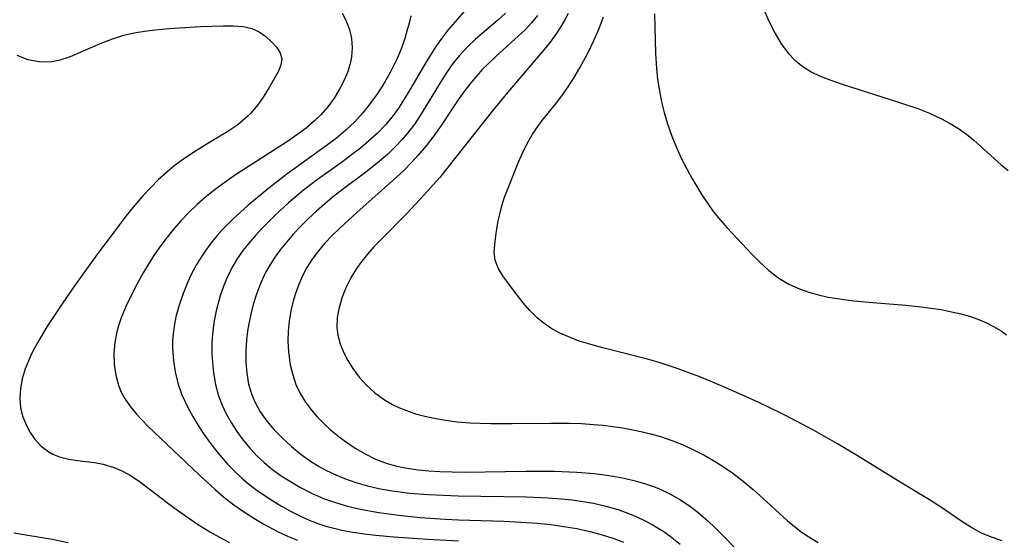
# Model space of a CAD drawing. Header units: metres. Extents: x 1073367 to 1082519, y 1569854 to 1574957.
# Tile 602 of 656: x 1078594 to 1078739, y 1573693 to 1573769. Entities that reach past the tile are written whole.
import ezdxf

# ---------------------------------------------------------------- set-up
doc = ezdxf.new("R2010")
doc.units = ezdxf.units.M
doc.layers.add('CGG_CurvaNivelLidar_v1', color=253, linetype='Continuous', lineweight=30)

msp = doc.modelspace()

# ---------------------------------------------------------------- linework, layer by layer
at = {"layer": 'CGG_CurvaNivelLidar_v1'}
for p, q in [((1078641.282, 1573770.4017, 73), (1078641.8272, 1573769.3604, 73)), ((1078651.4258, 1573770.012, 73.5), (1078651.1715, 1573768.9192, 73.5)), ((1078659.3197, 1573770.6626, 74), (1078656.9257, 1573767.8625, 74)), ((1078665.4302, 1573770.4096, 74.5), (1078664.2842, 1573769.383, 74.5)), ((1078670.1706, 1573770.072, 75), (1078669.2903, 1573768.9901, 75)), ((1078674.7023, 1573770.3501, 75.5), (1078674.2171, 1573769.4022, 75.5)), ((1078679.2929, 1573768.1339, 76), (1078679.9505, 1573769.8338, 76)), ((1078687.4946, 1573770.276, 76.5), (1078687.5054, 1573768.3351, 76.5)), ((1078703.8051, 1573770.5878, 77), (1078704.3958, 1573769.2029, 77)), ((1078613.5918, 1573767.9233, 72.5), (1078615.6977, 1573768.1105, 72.5)), ((1078615.6977, 1573768.1105, 72.5), (1078620.3373, 1573768.4005, 72.5)), ((1078620.3373, 1573768.4005, 72.5), (1078623.6879, 1573768.5329, 72.5)), ((1078623.6879, 1573768.5329, 72.5), (1078625.1963, 1573768.5248, 72.5)), ((1078625.1963, 1573768.5248, 72.5), (1078626.608, 1573768.4103, 72.5)), ((1078626.608, 1573768.4103, 72.5), (1078627.896, 1573768.118, 72.5)), ((1078627.896, 1573768.118, 72.5), (1078629.0087, 1573767.6116, 72.5)), ((1078641.8272, 1573769.3604, 73), (1078642.3396, 1573767.9987, 73)), ((1078642.3396, 1573767.9987, 73), (1078642.6371, 1573766.6555, 73)), ((1078651.1715, 1573768.9192, 73.5), (1078650.8581, 1573767.7383, 73.5)), ((1078664.2842, 1573769.383, 74.5), (1078661.0031, 1573766.561, 74.5)), ((1078669.2903, 1573768.9901, 75), (1078668.3267, 1573767.9546, 75)), ((1078673.6842, 1573768.476, 75.5), (1078672.8195, 1573767.1718, 75.5)), ((1078674.2171, 1573769.4022, 75.5), (1078673.6842, 1573768.476, 75.5)), ((1078678.569, 1573766.4601, 76), (1078679.2929, 1573768.1339, 76)), ((1078687.5054, 1573768.3351, 76.5), (1078687.6118, 1573764.4656, 76.5)), ((1078704.3958, 1573769.2029, 77), (1078705.3045, 1573767.3745, 77)), ((1078605.6271, 1573765.9488, 72.5), (1078607.2838, 1573766.5856, 72.5)), ((1078607.2838, 1573766.5856, 72.5), (1078608.9915, 1573767.1176, 72.5)), ((1078608.9915, 1573767.1176, 72.5), (1078610.4999, 1573767.4669, 72.5)), ((1078610.4999, 1573767.4669, 72.5), (1078612.0364, 1573767.729, 72.5)), ((1078612.0364, 1573767.729, 72.5), (1078613.5918, 1573767.9233, 72.5)), ((1078629.0087, 1573767.6116, 72.5), (1078629.988, 1573766.9393, 72.5)), ((1078629.988, 1573766.9393, 72.5), (1078630.8426, 1573766.1726, 72.5)), ((1078642.6371, 1573766.6555, 73), (1078642.7465, 1573765.2797, 73)), ((1078650.8581, 1573767.7383, 73.5), (1078650.4821, 1573766.4959, 73.5)), ((1078656.0066, 1573766.6887, 74), (1078655.2455, 1573765.6168, 74)), ((1078656.9257, 1573767.8625, 74), (1078656.0066, 1573766.6887, 74)), ((1078661.0031, 1573766.561, 74.5), (1078659.7135, 1573765.3346, 74.5)), ((1078667.3715, 1573767.0279, 75), (1078663.9801, 1573763.9821, 75)), ((1078668.3267, 1573767.9546, 75), (1078667.3715, 1573767.0279, 75)), ((1078672.8195, 1573767.1718, 75.5), (1078671.8729, 1573765.9084, 75.5)), ((1078705.3045, 1573767.3745, 77), (1078706.2281, 1573765.84, 77)), ((1078601.1028, 1573763.9851, 72.5), (1078605.6271, 1573765.9488, 72.5)), ((1078630.8426, 1573766.1726, 72.5), (1078631.5695, 1573765.3567, 72.5)), ((1078631.5695, 1573765.3567, 72.5), (1078632.0938, 1573764.5123, 72.5)), ((1078642.7465, 1573765.2797, 73), (1078642.657, 1573763.8945, 73)), ((1078650.0356, 1573765.215, 73.5), (1078649.414, 1573763.6957, 73.5)), ((1078650.4821, 1573766.4959, 73.5), (1078650.0356, 1573765.215, 73.5)), ((1078655.2455, 1573765.6168, 74), (1078653.7984, 1573763.3404, 74)), ((1078659.7135, 1573765.3346, 74.5), (1078658.5586, 1573764.0777, 74.5)), ((1078671.8729, 1573765.9084, 75.5), (1078670.8716, 1573764.6706, 75.5)), ((1078677.6053, 1573764.4644, 76), (1078678.569, 1573766.4601, 76)), ((1078706.2281, 1573765.84, 77), (1078707.2852, 1573764.435, 77)), ((1078593.1543, 1573764.1576, 72.5), (1078594.7915, 1573763.5626, 72.5)), ((1078599.5851, 1573763.4728, 72.5), (1078601.1028, 1573763.9851, 72.5)), ((1078632.0938, 1573764.5123, 72.5), (1078632.3276, 1573763.6373, 72.5)), ((1078632.3276, 1573763.6373, 72.5), (1078632.1998, 1573762.7015, 72.5)), ((1078642.657, 1573763.8945, 73), (1078642.4224, 1573762.7486, 73)), ((1078649.414, 1573763.6957, 73.5), (1078648.3922, 1573761.6002, 73.5)), ((1078658.5586, 1573764.0777, 74.5), (1078657.6459, 1573762.9255, 74.5)), ((1078663.9801, 1573763.9821, 75), (1078662.8103, 1573762.8714, 75)), ((1078670.8716, 1573764.6706, 75.5), (1078665.7949, 1573758.701, 75.5)), ((1078676.4033, 1573762.2859, 76), (1078677.6053, 1573764.4644, 76)), ((1078687.6118, 1573764.4656, 76.5), (1078687.7535, 1573762.2262, 76.5)), ((1078707.2852, 1573764.435, 77), (1078708.2463, 1573763.4344, 77)), ((1078594.7915, 1573763.5626, 72.5), (1078596.4565, 1573763.2274, 72.5)), ((1078596.4565, 1573763.2274, 72.5), (1078598.0932, 1573763.2045, 72.5)), ((1078598.0932, 1573763.2045, 72.5), (1078599.5851, 1573763.4728, 72.5)), ((1078632.1998, 1573762.7015, 72.5), (1078631.7875, 1573761.7091, 72.5)), ((1078642.4224, 1573762.7486, 73), (1078642.061, 1573761.6148, 73)), ((1078653.7984, 1573763.3404, 74), (1078651.2889, 1573759.0316, 74)), ((1078657.6459, 1573762.9255, 74.5), (1078656.6683, 1573761.5262, 74.5)), ((1078662.8103, 1573762.8714, 75), (1078662.0005, 1573762.0401, 75)), ((1078675.5709, 1573760.8974, 76), (1078676.4033, 1573762.2859, 76)), ((1078687.7535, 1573762.2262, 76.5), (1078687.9366, 1573760.5709, 76.5)), ((1078708.2463, 1573763.4344, 77), (1078709.4219, 1573762.4845, 77)), ((1078709.4219, 1573762.4845, 77), (1078710.6499, 1573761.7283, 77)), ((1078631.7875, 1573761.7091, 72.5), (1078630.4961, 1573759.4106, 72.5)), ((1078642.061, 1573761.6148, 73), (1078641.5937, 1573760.4966, 73)), ((1078648.3922, 1573761.6002, 73.5), (1078647.493, 1573760.0332, 73.5)), ((1078656.6683, 1573761.5262, 74.5), (1078655.748, 1573760.0782, 74.5)), ((1078661.2198, 1573761.1807, 75), (1078660.2888, 1573760.0736, 75)), ((1078662.0005, 1573762.0401, 75), (1078661.2198, 1573761.1807, 75)), ((1078674.6893, 1573759.5176, 76), (1078675.5709, 1573760.8974, 76)), ((1078710.6499, 1573761.7283, 77), (1078711.9662, 1573761.0903, 77)), ((1078711.9662, 1573761.0903, 77), (1078713.5612, 1573760.4646, 77)), ((1078630.4961, 1573759.4106, 72.5), (1078629.7021, 1573758.1256, 72.5)), ((1078641.5937, 1573760.4966, 73), (1078640.8909, 1573759.1375, 73)), ((1078647.493, 1573760.0332, 73.5), (1078646.5016, 1573758.5005, 73.5)), ((1078655.748, 1573760.0782, 74.5), (1078653.6196, 1573756.5358, 74.5)), ((1078660.2888, 1573760.0736, 75), (1078659.4048, 1573758.929, 75)), ((1078673.7598, 1573758.1833, 76), (1078674.6893, 1573759.5176, 76)), ((1078687.9366, 1573760.5709, 76.5), (1078688.1888, 1573758.9267, 76.5)), ((1078713.5612, 1573760.4646, 77), (1078715.2144, 1573759.899, 77)), ((1078715.2144, 1573759.899, 77), (1078723.5615, 1573757.2332, 77)), ((1078629.7021, 1573758.1256, 72.5), (1078628.8048, 1573756.8388, 72.5)), ((1078640.069, 1573757.8195, 73), (1078639.1379, 1573756.5557, 73)), ((1078640.8909, 1573759.1375, 73), (1078640.069, 1573757.8195, 73)), ((1078646.5016, 1573758.5005, 73.5), (1078645.4279, 1573757.0118, 73.5)), ((1078651.2889, 1573759.0316, 74), (1078650.4575, 1573757.6615, 74)), ((1078659.4048, 1573758.929, 75), (1078658.5348, 1573757.7056, 75)), ((1078665.7949, 1573758.701, 75.5), (1078663.661, 1573756.1205, 75.5)), ((1078672.8063, 1573756.9424, 76), (1078673.7598, 1573758.1833, 76)), ((1078688.1888, 1573758.9267, 76.5), (1078688.5088, 1573757.2961, 76.5)), ((1078628.8048, 1573756.8388, 72.5), (1078627.776, 1573755.6058, 72.5)), ((1078639.1379, 1573756.5557, 73), (1078638.0994, 1573755.3621, 73)), ((1078645.4279, 1573757.0118, 73.5), (1078644.3198, 1573755.6352, 73.5)), ((1078649.5857, 1573756.3235, 74), (1078648.6542, 1573755.0351, 74)), ((1078650.4575, 1573757.6615, 74), (1078649.5857, 1573756.3235, 74)), ((1078653.6196, 1573756.5358, 74.5), (1078652.8286, 1573755.2741, 74.5)), ((1078658.5348, 1573757.7056, 75), (1078655.9077, 1573753.7651, 75)), ((1078670.8657, 1573754.5195, 76), (1078672.8063, 1573756.9424, 76)), ((1078688.5088, 1573757.2961, 76.5), (1078688.8992, 1573755.6829, 76.5)), ((1078723.5615, 1573757.2332, 77), (1078726.4053, 1573756.2666, 77)), ((1078627.377, 1573755.1964, 72.5), (1078625.8332, 1573753.8966, 72.5)), ((1078627.776, 1573755.6058, 72.5), (1078627.377, 1573755.1964, 72.5)), ((1078637.6478, 1573754.9029, 73), (1078637.1996, 1573754.4764, 73)), ((1078638.0994, 1573755.3621, 73), (1078637.6478, 1573754.9029, 73)), ((1078644.3198, 1573755.6352, 73.5), (1078643.1275, 1573754.3281, 73.5)), ((1078648.6542, 1573755.0351, 74), (1078648.1509, 1573754.4057, 74)), ((1078652.8286, 1573755.2741, 74.5), (1078651.9984, 1573754.0411, 74.5)), ((1078663.661, 1573756.1205, 75.5), (1078657.7008, 1573748.5713, 75.5)), ((1078688.8992, 1573755.6829, 76.5), (1078689.3839, 1573754.0359, 76.5)), ((1078726.4053, 1573756.2666, 77), (1078728.1333, 1573755.5843, 77)), ((1078728.1333, 1573755.5843, 77), (1078729.9206, 1573754.7589, 77)), ((1078625.8332, 1573753.8966, 72.5), (1078624.3509, 1573752.8867, 72.5)), ((1078635.9293, 1573753.3987, 73), (1078634.5777, 1573752.3907, 73)), ((1078637.1996, 1573754.4764, 73), (1078635.9293, 1573753.3987, 73)), ((1078643.1275, 1573754.3281, 73.5), (1078641.8094, 1573753.0747, 73.5)), ((1078647.7056, 1573753.8883, 74), (1078646.4454, 1573752.5841, 74)), ((1078648.1509, 1573754.4057, 74), (1078647.7056, 1573753.8883, 74)), ((1078651.9984, 1573754.0411, 74.5), (1078651.1325, 1573752.8748, 74.5)), ((1078655.9077, 1573753.7651, 75), (1078654.8406, 1573752.2572, 75)), ((1078669.9546, 1573753.2819, 76), (1078670.8657, 1573754.5195, 76)), ((1078689.3839, 1573754.0359, 76.5), (1078690.0404, 1573752.1866, 76.5)), ((1078729.9206, 1573754.7589, 77), (1078731.2001, 1573754.0766, 77)), ((1078731.2001, 1573754.0766, 77), (1078732.4288, 1573753.3307, 77)), ((1078624.3509, 1573752.8867, 72.5), (1078621.1789, 1573750.9604, 72.5)), ((1078634.5777, 1573752.3907, 73), (1078633.1729, 1573751.4262, 73)), ((1078641.8094, 1573753.0747, 73.5), (1078640.4121, 1573751.896, 73.5)), ((1078646.4454, 1573752.5841, 74), (1078645.2397, 1573751.4853, 74)), ((1078651.1325, 1573752.8748, 74.5), (1078650.2063, 1573751.7567, 74.5)), ((1078654.8406, 1573752.2572, 75), (1078653.7191, 1573750.7888, 75)), ((1078668.6473, 1573751.1074, 76), (1078669.4214, 1573752.4696, 76)), ((1078669.4214, 1573752.4696, 76), (1078669.9546, 1573753.2819, 76)), ((1078690.0404, 1573752.1866, 76.5), (1078690.7275, 1573750.5117, 76.5)), ((1078732.4288, 1573753.3307, 77), (1078733.5963, 1573752.5134, 77)), ((1078733.5963, 1573752.5134, 77), (1078734.7025, 1573751.6182, 77)), ((1078621.1789, 1573750.9604, 72.5), (1078618.9154, 1573749.527, 72.5)), ((1078633.1729, 1573751.4262, 73), (1078625.5103, 1573746.4641, 73)), ((1078639.459, 1573751.1522, 73.5), (1078633.0899, 1573746.5497, 73.5)), ((1078640.4121, 1573751.896, 73.5), (1078639.459, 1573751.1522, 73.5)), ((1078645.2397, 1573751.4853, 74), (1078643.978, 1573750.4357, 74)), ((1078649.1201, 1573750.5958, 74.5), (1078647.9667, 1573749.4943, 74.5)), ((1078650.2063, 1573751.7567, 74.5), (1078649.1201, 1573750.5958, 74.5)), ((1078653.7191, 1573750.7888, 75), (1078652.5315, 1573749.3728, 75)), ((1078667.9588, 1573749.6998, 76), (1078668.6473, 1573751.1074, 76)), ((1078690.7275, 1573750.5117, 76.5), (1078691.4804, 1573748.8648, 76.5)), ((1078734.7025, 1573751.6182, 77), (1078738.7421, 1573747.9699, 77)), ((1078618.9154, 1573749.527, 72.5), (1078617.6656, 1573748.677, 72.5)), ((1078642.6743, 1573749.4239, 74), (1078641.3133, 1573748.4193, 74)), ((1078643.978, 1573750.4357, 74), (1078642.6743, 1573749.4239, 74)), ((1078647.9667, 1573749.4943, 74.5), (1078646.4992, 1573748.2305, 74.5)), ((1078652.5315, 1573749.3728, 75), (1078651.5007, 1573748.2579, 75)), ((1078667.3295, 1573748.2661, 76), (1078667.9588, 1573749.6998, 76)), ((1078616.4459, 1573747.7843, 72.5), (1078615.2702, 1573746.8356, 72.5)), ((1078617.6656, 1573748.677, 72.5), (1078616.4459, 1573747.7843, 72.5)), ((1078641.3133, 1573748.4193, 74), (1078637.6452, 1573745.7806, 74)), ((1078646.4992, 1573748.2305, 74.5), (1078644.9739, 1573747.0212, 74.5)), ((1078651.5007, 1573748.2579, 75), (1078650.4264, 1573747.1798, 75)), ((1078657.7008, 1573748.5713, 75.5), (1078655.7002, 1573746.1007, 75.5)), ((1078665.7163, 1573744.2746, 76), (1078667.3295, 1573748.2661, 76)), ((1078691.4804, 1573748.8648, 76.5), (1078692.2933, 1573747.2482, 76.5)), ((1078738.7421, 1573747.9699, 77), (1078739.7616, 1573747.0945, 77)), ((1078615.2702, 1573746.8356, 72.5), (1078614.0591, 1573745.7342, 72.5)), ((1078625.5103, 1573746.4641, 73), (1078623.9811, 1573745.4091, 73)), ((1078633.0899, 1573746.5497, 73.5), (1078630.4352, 1573744.4988, 73.5)), ((1078644.9739, 1573747.0212, 74.5), (1078641.085, 1573744.1024, 74.5)), ((1078649.3181, 1573746.1307, 75), (1078643.4516, 1573740.9217, 75)), ((1078650.4264, 1573747.1798, 75), (1078649.3181, 1573746.1307, 75)), ((1078692.2933, 1573747.2482, 76.5), (1078692.9849, 1573745.9803, 76.5)), ((1078614.0591, 1573745.7342, 72.5), (1078612.9033, 1573744.5676, 72.5)), ((1078623.9811, 1573745.4091, 73), (1078622.491, 1573744.3047, 73)), ((1078637.6452, 1573745.7806, 74), (1078635.5542, 1573744.1816, 74)), ((1078655.7002, 1573746.1007, 75.5), (1078653.2921, 1573743.3963, 75.5)), ((1078692.9849, 1573745.9803, 76.5), (1078694.4655, 1573743.5148, 76.5)), ((1078611.7908, 1573743.3511, 72.5), (1078610.3845, 1573741.6985, 72.5)), ((1078612.9033, 1573744.5676, 72.5), (1078611.7908, 1573743.3511, 72.5)), ((1078622.491, 1573744.3047, 73), (1078621.0483, 1573743.1457, 73)), ((1078630.4352, 1573744.4988, 73.5), (1078627.3209, 1573741.9132, 73.5)), ((1078635.5542, 1573744.1816, 74), (1078633.3558, 1573742.3301, 74)), ((1078641.085, 1573744.1024, 74.5), (1078639.8061, 1573743.1028, 74.5)), ((1078653.2921, 1573743.3963, 75.5), (1078650.8727, 1573740.7839, 75.5)), ((1078665.3007, 1573743.1619, 76), (1078665.7163, 1573744.2746, 76)), ((1078694.4655, 1573743.5148, 76.5), (1078695.2929, 1573742.2654, 76.5)), ((1078619.8233, 1573742.0702, 73), (1078618.6391, 1573740.9288, 73)), ((1078621.0483, 1573743.1457, 73), (1078619.8233, 1573742.0702, 73)), ((1078627.3209, 1573741.9132, 73.5), (1078625.2116, 1573740.0092, 73.5)), ((1078633.3558, 1573742.3301, 74), (1078631.3544, 1573740.4834, 74)), ((1078638.6566, 1573742.1502, 74.5), (1078637.4609, 1573741.094, 74.5)), ((1078639.8061, 1573743.1028, 74.5), (1078638.6566, 1573742.1502, 74.5)), ((1078664.5714, 1573740.6447, 76), (1078664.8988, 1573741.9, 76)), ((1078664.8988, 1573741.9, 76), (1078665.3007, 1573743.1619, 76)), ((1078695.2929, 1573742.2654, 76.5), (1078696.1706, 1573741.0597, 76.5)), ((1078609.3004, 1573740.3404, 72.5), (1078607.0837, 1573737.4637, 72.5)), ((1078610.3845, 1573741.6985, 72.5), (1078609.3004, 1573740.3404, 72.5)), ((1078618.6391, 1573740.9288, 73), (1078617.3814, 1573739.6079, 73)), ((1078631.3544, 1573740.4834, 74), (1078629.3923, 1573738.5216, 74)), ((1078637.4609, 1573741.094, 74.5), (1078636.2998, 1573740.0021, 74.5)), ((1078643.4516, 1573740.9217, 75), (1078640.942, 1573738.6024, 75)), ((1078650.8727, 1573740.7839, 75.5), (1078647.068, 1573736.95, 75.5)), ((1078664.3165, 1573739.4117, 76), (1078664.5714, 1573740.6447, 76)), ((1078696.1706, 1573741.0597, 76.5), (1078697.1819, 1573739.8225, 76.5)), ((1078617.3814, 1573739.6079, 73), (1078616.1807, 1573738.2348, 73)), ((1078624.356, 1573739.1748, 73.5), (1078623.5306, 1573738.3163, 73.5)), ((1078625.2116, 1573740.0092, 73.5), (1078624.356, 1573739.1748, 73.5)), ((1078635.174, 1573738.8782, 74.5), (1078634.0862, 1573737.724, 74.5)), ((1078636.2998, 1573740.0021, 74.5), (1078635.174, 1573738.8782, 74.5)), ((1078664.0163, 1573737.4265, 76), (1078664.3165, 1573739.4117, 76)), ((1078697.1819, 1573739.8225, 76.5), (1078698.2415, 1573738.6232, 76.5)), ((1078607.0837, 1573737.4637, 72.5), (1078605.0728, 1573734.7698, 72.5)), ((1078616.1807, 1573738.2348, 73), (1078615.0417, 1573736.8107, 73)), ((1078622.782, 1573737.4764, 73.5), (1078622.0667, 1573736.6117, 73.5)), ((1078623.5306, 1573738.3163, 73.5), (1078622.782, 1573737.4764, 73.5)), ((1078628.4531, 1573737.5123, 74), (1078627.5094, 1573736.4302, 74)), ((1078629.3923, 1573738.5216, 74), (1078628.4531, 1573737.5123, 74)), ((1078634.0862, 1573737.724, 74.5), (1078633.0699, 1573736.5707, 74.5)), ((1078639.8103, 1573737.4956, 75), (1078638.7287, 1573736.3552, 75)), ((1078640.942, 1573738.6024, 75), (1078639.8103, 1573737.4956, 75)), ((1078663.848, 1573736.1639, 76), (1078664.0163, 1573737.4265, 76)), ((1078698.2415, 1573738.6232, 76.5), (1078701.8941, 1573734.7051, 76.5)), ((1078615.0417, 1573736.8107, 73), (1078614.2124, 1573735.6806, 73)), ((1078622.0667, 1573736.6117, 73.5), (1078621.2032, 1573735.475, 73.5)), ((1078627.5094, 1573736.4302, 74), (1078626.6217, 1573735.3128, 74)), ((1078633.0699, 1573736.5707, 74.5), (1078632.1067, 1573735.3836, 74.5)), ((1078638.7287, 1573736.3552, 75), (1078637.9812, 1573735.4912, 75)), ((1078647.068, 1573736.95, 75.5), (1078645.933, 1573735.751, 75.5)), ((1078663.7734, 1573734.9677, 76), (1078663.848, 1573736.1639, 76)), ((1078605.0728, 1573734.7698, 72.5), (1078601.6645, 1573730.0263, 72.5)), ((1078613.4221, 1573734.5235, 73), (1078612.6698, 1573733.3429, 73)), ((1078614.2124, 1573735.6806, 73), (1078613.4221, 1573734.5235, 73)), ((1078621.2032, 1573735.475, 73.5), (1078620.3998, 1573734.301, 73.5)), ((1078626.6217, 1573735.3128, 74), (1078625.8106, 1573734.1558, 74)), ((1078632.1067, 1573735.3836, 74.5), (1078631.2118, 1573734.1556, 74.5)), ((1078637.2775, 1573734.5995, 75), (1078636.6408, 1573733.7036, 75)), ((1078637.9812, 1573735.4912, 75), (1078637.2775, 1573734.5995, 75)), ((1078645.0215, 1573734.736, 75.5), (1078644.1628, 1573733.6973, 75.5)), ((1078645.933, 1573735.751, 75.5), (1078645.0215, 1573734.736, 75.5)), ((1078663.8969, 1573733.8308, 76), (1078663.7734, 1573734.9677, 76)), ((1078701.8941, 1573734.7051, 76.5), (1078702.996, 1573733.6029, 76.5)), ((1078612.6698, 1573733.3429, 73), (1078611.8509, 1573731.962, 73)), ((1078619.665, 1573733.0884, 73.5), (1078618.8944, 1573731.6072, 73.5)), ((1078620.3998, 1573734.301, 73.5), (1078619.665, 1573733.0884, 73.5)), ((1078625.8106, 1573734.1558, 74), (1078625.0825, 1573732.9504, 74)), ((1078631.2118, 1573734.1556, 74.5), (1078630.4043, 1573732.8775, 74.5)), ((1078636.6408, 1573733.7036, 75), (1078636.0599, 1573732.7764, 75)), ((1078644.1628, 1573733.6973, 75.5), (1078643.3799, 1573732.621, 75.5)), ((1078664.3368, 1573732.6651, 76), (1078663.8969, 1573733.8308, 76)), ((1078702.996, 1573733.6029, 76.5), (1078704.3954, 1573732.3369, 76.5)), ((1078611.8509, 1573731.962, 73), (1078611.0739, 1573730.5629, 73)), ((1078618.8944, 1573731.6072, 73.5), (1078618.4419, 1573730.6191, 73.5)), ((1078625.0825, 1573732.9504, 74), (1078624.3748, 1573731.5437, 74)), ((1078629.9401, 1573732.0252, 74.5), (1078629.1824, 1573730.3843, 74.5)), ((1078630.4043, 1573732.8775, 74.5), (1078629.9401, 1573732.0252, 74.5)), ((1078636.0599, 1573732.7764, 75), (1078635.404, 1573731.5336, 75)), ((1078643.3799, 1573732.621, 75.5), (1078642.5588, 1573731.2548, 75.5)), ((1078665.0248, 1573731.5201, 76), (1078664.3368, 1573732.6651, 76)), ((1078704.3954, 1573732.3369, 76.5), (1078705.8804, 1573731.2031, 76.5)), ((1078611.0739, 1573730.5629, 73), (1078610.1678, 1573728.8212, 73)), ((1078618.4419, 1573730.6191, 73.5), (1078617.7541, 1573728.9186, 73.5)), ((1078624.3748, 1573731.5437, 74), (1078623.7686, 1573730.0867, 74)), ((1078629.1824, 1573730.3843, 74.5), (1078628.5449, 1573728.6864, 74.5)), ((1078634.843, 1573730.2439, 75), (1078634.3672, 1573728.9173, 75)), ((1078635.404, 1573731.5336, 75), (1078634.843, 1573730.2439, 75)), ((1078642.5588, 1573731.2548, 75.5), (1078641.8653, 1573729.8364, 75.5)), ((1078666.554, 1573729.4356, 76), (1078665.0248, 1573731.5201, 76)), ((1078705.8804, 1573731.2031, 76.5), (1078707.3505, 1573730.3127, 76.5)), ((1078707.3505, 1573730.3127, 76.5), (1078708.9103, 1573729.5837, 76.5)), ((1078601.6645, 1573730.0263, 72.5), (1078599.8371, 1573727.3768, 72.5)), ((1078610.1678, 1573728.8212, 73), (1078609.3352, 1573727.068, 73)), ((1078617.7541, 1573728.9186, 73.5), (1078617.1651, 1573727.1893, 73.5)), ((1078623.7686, 1573730.0867, 74), (1078623.2517, 1573728.5907, 74)), ((1078628.5449, 1573728.6864, 74.5), (1078628.1113, 1573727.2889, 74.5)), ((1078634.3672, 1573728.9173, 75), (1078634.0312, 1573727.7875, 75)), ((1078641.8653, 1573729.8364, 75.5), (1078641.277, 1573728.3506, 75.5)), ((1078668.0311, 1573727.5537, 76), (1078666.554, 1573729.4356, 76)), ((1078708.9103, 1573729.5837, 76.5), (1078710.2878, 1573729.0964, 76.5)), ((1078710.2878, 1573729.0964, 76.5), (1078711.7108, 1573728.7063, 76.5)), ((1078711.7108, 1573728.7063, 76.5), (1078713.169, 1573728.3924, 76.5)), ((1078599.8371, 1573727.3768, 72.5), (1078597.5982, 1573723.9779, 72.5)), ((1078617.1651, 1573727.1893, 73.5), (1078616.6875, 1573725.4396, 73.5)), ((1078623.0269, 1573727.8393, 74), (1078622.6494, 1573726.3677, 74)), ((1078623.2517, 1573728.5907, 74), (1078623.0269, 1573727.8393, 74)), ((1078628.1113, 1573727.2889, 74.5), (1078627.7459, 1573725.8708, 74.5)), ((1078634.0312, 1573727.7875, 75), (1078633.6818, 1573726.3227, 75)), ((1078641.277, 1573728.3506, 75.5), (1078640.8297, 1573726.8475, 75.5)), ((1078669.0296, 1573726.3883, 76), (1078668.0311, 1573727.5537, 76)), ((1078713.169, 1573728.3924, 76.5), (1078715.4757, 1573728.0196, 76.5)), ((1078715.4757, 1573728.0196, 76.5), (1078716.9577, 1573727.8371, 76.5)), ((1078716.9577, 1573727.8371, 76.5), (1078719.7857, 1573727.5701, 76.5)), ((1078719.7857, 1573727.5701, 76.5), (1078724.6313, 1573727.1784, 76.5)), ((1078609.3352, 1573727.068, 73), (1078608.6042, 1573725.3056, 73)), ((1078622.6494, 1573726.3677, 74), (1078622.3506, 1573724.8778, 74)), ((1078627.7459, 1573725.8708, 74.5), (1078627.4505, 1573724.4379, 74.5)), ((1078633.6818, 1573726.3227, 75), (1078633.4266, 1573724.841, 75)), ((1078640.8297, 1573726.8475, 75.5), (1078640.5558, 1573725.34, 75.5)), ((1078670.121, 1573725.2922, 76), (1078669.0296, 1573726.3883, 76)), ((1078724.6313, 1573727.1784, 76.5), (1078726.5053, 1573726.9946, 76.5)), ((1078726.5053, 1573726.9946, 76.5), (1078728.3623, 1573726.7642, 76.5)), ((1078728.3623, 1573726.7642, 76.5), (1078729.8877, 1573726.5195, 76.5)), ((1078729.8877, 1573726.5195, 76.5), (1078731.3914, 1573726.2228, 76.5)), ((1078731.3914, 1573726.2228, 76.5), (1078732.8041, 1573725.8869, 76.5)), ((1078732.8041, 1573725.8869, 76.5), (1078734.1857, 1573725.4907, 76.5)), ((1078608.6042, 1573725.3056, 73), (1078608.1908, 1573724.1161, 73)), ((1078616.4659, 1573724.3889, 73.5), (1078616.3037, 1573723.3326, 73.5)), ((1078616.6875, 1573725.4396, 73.5), (1078616.4659, 1573724.3889, 73.5)), ((1078622.3506, 1573724.8778, 74), (1078622.1385, 1573723.3744, 74)), ((1078627.4505, 1573724.4379, 74.5), (1078627.2781, 1573723.3542, 74.5)), ((1078633.4266, 1573724.841, 75), (1078633.2769, 1573723.3495, 75)), ((1078640.5558, 1573725.34, 75.5), (1078640.5008, 1573723.8414, 75.5)), ((1078670.9339, 1573724.6167, 76), (1078670.121, 1573725.2922, 76)), ((1078672.1572, 1573723.7875, 76), (1078670.9339, 1573724.6167, 76)), ((1078734.1857, 1573725.4907, 76.5), (1078735.528, 1573725.021, 76.5)), ((1078735.528, 1573725.021, 76.5), (1078736.5922, 1573724.57, 76.5)), ((1078736.5922, 1573724.57, 76.5), (1078737.617, 1573724.0492, 76.5)), ((1078597.5982, 1573723.9779, 72.5), (1078596.2446, 1573721.7071, 72.5)), ((1078607.9402, 1573723.2351, 73), (1078607.629, 1573721.6406, 73)), ((1078608.1908, 1573724.1161, 73), (1078607.9402, 1573723.2351, 73)), ((1078616.3037, 1573723.3326, 73.5), (1078616.1983, 1573722.025, 73.5)), ((1078622.1385, 1573723.3744, 74), (1078622.0162, 1573721.7287, 74)), ((1078627.2781, 1573723.3542, 74.5), (1078627.1314, 1573722.0465, 74.5)), ((1078633.2769, 1573723.3495, 75), (1078633.2452, 1573721.8088, 75)), ((1078640.5008, 1573723.8414, 75.5), (1078640.5235, 1573723.5163, 75.5)), ((1078640.5235, 1573723.5163, 75.5), (1078640.6366, 1573722.7227, 75.5)), ((1078673.4787, 1573723.0636, 76), (1078672.1572, 1573723.7875, 76)), ((1078674.8772, 1573722.4306, 76), (1078673.4787, 1573723.0636, 76)), ((1078737.617, 1573724.0492, 76.5), (1078738.7238, 1573723.3687, 76.5)), ((1078738.7238, 1573723.3687, 76.5), (1078739.5436, 1573722.7884, 76.5)), ((1078596.2446, 1573721.7071, 72.5), (1078595.4402, 1573720.1741, 72.5)), ((1078607.629, 1573721.6406, 73), (1078607.5021, 1573720.0091, 73)), ((1078616.1983, 1573722.025, 73.5), (1078616.1911, 1573720.7131, 73.5)), ((1078622.0162, 1573721.7287, 74), (1078622.0027, 1573720.0807, 74)), ((1078627.1314, 1573722.0465, 74.5), (1078627.0358, 1573720.3834, 74.5)), ((1078633.2452, 1573721.8088, 75), (1078633.3319, 1573720.2751, 75)), ((1078640.6366, 1573722.7227, 75.5), (1078640.9724, 1573721.4555, 75.5)), ((1078640.9724, 1573721.4555, 75.5), (1078641.4667, 1573720.2141, 75.5)), ((1078676.3364, 1573721.8792, 76), (1078674.8772, 1573722.4306, 76)), ((1078677.3492, 1573721.549, 76), (1078676.3364, 1573721.8792, 76)), ((1078679.8081, 1573720.859, 76), (1078677.3492, 1573721.549, 76)), ((1078595.4402, 1573720.1741, 72.5), (1078594.8814, 1573718.9682, 72.5)), ((1078607.5021, 1573720.0091, 73), (1078607.5544, 1573718.3975, 73)), ((1078616.1911, 1573720.7131, 73.5), (1078616.3159, 1573719.0058, 73.5)), ((1078622.0027, 1573720.0807, 74), (1078622.0785, 1573718.6299, 74)), ((1078627.0358, 1573720.3834, 74.5), (1078627.0453, 1573718.732, 74.5)), ((1078633.3319, 1573720.2751, 75), (1078633.6039, 1573718.3644, 75)), ((1078641.4667, 1573720.2141, 75.5), (1078642.0923, 1573719.0036, 75.5)), ((1078686.4475, 1573719.1986, 76), (1078679.8081, 1573720.859, 76)), ((1078594.8814, 1573718.9682, 72.5), (1078594.4011, 1573717.7554, 72.5)), ((1078616.3159, 1573719.0058, 73.5), (1078616.5811, 1573717.3133, 73.5)), ((1078622.0785, 1573718.6299, 74), (1078622.2349, 1573717.1905, 74)), ((1078627.0453, 1573718.732, 74.5), (1078627.1725, 1573717.1048, 74.5)), ((1078642.0923, 1573719.0036, 75.5), (1078642.8295, 1573717.8315, 75.5)), ((1078688.1735, 1573718.7038, 76), (1078686.4475, 1573719.1986, 76)), ((1078690.9476, 1573717.783, 76), (1078688.1735, 1573718.7038, 76)), ((1078594.4011, 1573717.7554, 72.5), (1078593.9572, 1573716.3046, 72.5)), ((1078607.5544, 1573718.3975, 73), (1078607.7776, 1573716.8283, 73)), ((1078616.5811, 1573717.3133, 73.5), (1078616.9838, 1573715.6491, 73.5)), ((1078622.2349, 1573717.1905, 74), (1078622.5406, 1573715.4593, 74)), ((1078627.1725, 1573717.1048, 74.5), (1078627.4395, 1573715.5161, 74.5)), ((1078633.6039, 1573718.3644, 75), (1078633.9547, 1573716.89, 75)), ((1078642.8295, 1573717.8315, 75.5), (1078643.7943, 1573716.5482, 75.5)), ((1078694.1894, 1573716.5596, 76), (1078690.9476, 1573717.783, 76)), ((1078593.9572, 1573716.3046, 72.5), (1078593.675, 1573714.8556, 72.5)), ((1078607.7776, 1573716.8283, 73), (1078608.177, 1573715.3273, 73)), ((1078616.9838, 1573715.6491, 73.5), (1078617.5787, 1573713.9164, 73.5)), ((1078633.9547, 1573716.89, 75), (1078634.4356, 1573715.464, 75)), ((1078643.7943, 1573716.5482, 75.5), (1078644.8765, 1573715.3456, 75.5)), ((1078697.2466, 1573715.3089, 76), (1078694.1894, 1573716.5596, 76)), ((1078593.675, 1573714.8556, 72.5), (1078593.5852, 1573713.4214, 72.5)), ((1078608.177, 1573715.3273, 73), (1078608.549, 1573714.3896, 73)), ((1078608.549, 1573714.3896, 73), (1078609.023, 1573713.5053, 73)), ((1078622.5406, 1573715.4593, 74), (1078622.9962, 1573713.7711, 74)), ((1078627.4395, 1573715.5161, 74.5), (1078627.8944, 1573713.9345, 74.5)), ((1078634.4356, 1573715.464, 75), (1078635.0611, 1573714.1037, 75)), ((1078635.0611, 1573714.1037, 75), (1078635.8265, 1573712.8465, 75)), ((1078644.8765, 1573715.3456, 75.5), (1078646.074, 1573714.2474, 75.5)), ((1078646.074, 1573714.2474, 75.5), (1078647.558, 1573713.1672, 75.5)), ((1078700.4035, 1573713.9386, 76), (1078697.2466, 1573715.3089, 76)), ((1078593.5852, 1573713.4214, 72.5), (1078593.7161, 1573712.0126, 72.5)), ((1078609.023, 1573713.5053, 73), (1078609.2724, 1573713.1112, 73)), ((1078609.2724, 1573713.1112, 73), (1078610.0174, 1573712.0785, 73)), ((1078617.5787, 1573713.9164, 73.5), (1078618.0451, 1573712.865, 73.5)), ((1078618.0451, 1573712.865, 73.5), (1078618.4697, 1573712.0212, 73.5)), ((1078622.9962, 1573713.7711, 74), (1078623.5087, 1573712.4093, 74)), ((1078627.8944, 1573713.9345, 74.5), (1078628.3449, 1573712.8561, 74.5)), ((1078628.3449, 1573712.8561, 74.5), (1078629.1536, 1573711.3968, 74.5)), ((1078635.8265, 1573712.8465, 75), (1078636.7174, 1573711.6575, 75)), ((1078647.558, 1573713.1672, 75.5), (1078648.7082, 1573712.497, 75.5)), ((1078703.0174, 1573712.7372, 76), (1078700.4035, 1573713.9386, 76)), ((1078706.2358, 1573711.1696, 76), (1078703.0174, 1573712.7372, 76)), ((1078593.7161, 1573712.0126, 72.5), (1078594.0487, 1573710.6512, 72.5)), ((1078610.0174, 1573712.0785, 73), (1078610.8554, 1573711.0686, 73)), ((1078618.4697, 1573712.0212, 73.5), (1078619.2, 1573710.7014, 73.5)), ((1078623.5087, 1573712.4093, 74), (1078624.1295, 1573711.0876, 74)), ((1078629.1536, 1573711.3968, 74.5), (1078630.1186, 1573710.0403, 74.5)), ((1078636.7174, 1573711.6575, 75), (1078637.5985, 1573710.6435, 75)), ((1078648.7082, 1573712.497, 75.5), (1078649.7389, 1573712.0033, 75.5)), ((1078649.7389, 1573712.0033, 75.5), (1078650.8082, 1573711.5732, 75.5)), ((1078650.8082, 1573711.5732, 75.5), (1078652.134, 1573711.1272, 75.5)), ((1078708.573, 1573709.9564, 76), (1078706.2358, 1573711.1696, 76)), ((1078594.0487, 1573710.6512, 72.5), (1078594.5602, 1573709.3586, 72.5)), ((1078610.8554, 1573711.0686, 73), (1078612.5461, 1573709.2743, 73)), ((1078619.2, 1573710.7014, 73.5), (1078619.9898, 1573709.3997, 73.5)), ((1078624.1295, 1573711.0876, 74), (1078624.8426, 1573709.8057, 74)), ((1078624.8426, 1573709.8057, 74), (1078625.6901, 1573708.4871, 74)), ((1078630.1186, 1573710.0403, 74.5), (1078631.2113, 1573708.7548, 74.5)), ((1078637.5985, 1573710.6435, 75), (1078638.5471, 1573709.6768, 75)), ((1078652.134, 1573711.1272, 75.5), (1078653.4951, 1573710.7507, 75.5)), ((1078653.4951, 1573710.7507, 75.5), (1078654.8844, 1573710.4393, 75.5)), ((1078654.8844, 1573710.4393, 75.5), (1078656.567, 1573710.15, 75.5)), ((1078656.567, 1573710.15, 75.5), (1078658.2728, 1573709.9411, 75.5)), ((1078658.2728, 1573709.9411, 75.5), (1078660.1718, 1573709.7932, 75.5)), ((1078660.1718, 1573709.7932, 75.5), (1078663.2712, 1573709.6795, 75.5)), ((1078666.416, 1573709.6615, 75.5), (1078672.133, 1573709.715, 75.5)), ((1078672.133, 1573709.715, 75.5), (1078674.8434, 1573709.7046, 75.5)), ((1078674.8434, 1573709.7046, 75.5), (1078676.6506, 1573709.654, 75.5)), ((1078711.4162, 1573708.4496, 76), (1078708.573, 1573709.9564, 76)), ((1078594.5602, 1573709.3586, 72.5), (1078595.117, 1573708.3439, 72.5)), ((1078595.117, 1573708.3439, 72.5), (1078595.7761, 1573707.4064, 72.5)), ((1078612.5461, 1573709.2743, 73), (1078620.1007, 1573702.0768, 73)), ((1078619.9898, 1573709.3997, 73.5), (1078620.8315, 1573708.1186, 73.5)), ((1078625.6901, 1573708.4871, 74), (1078626.6189, 1573707.2181, 74)), ((1078631.2113, 1573708.7548, 74.5), (1078632.3996, 1573707.5291, 74.5)), ((1078638.5471, 1573709.6768, 75), (1078639.5733, 1573708.744, 75)), ((1078639.5733, 1573708.744, 75), (1078640.6493, 1573707.8589, 75)), ((1078663.2712, 1573709.6795, 75.5), (1078666.416, 1573709.6615, 75.5)), ((1078676.6506, 1573709.654, 75.5), (1078678.4498, 1573709.55, 75.5)), ((1078678.4498, 1573709.55, 75.5), (1078679.8926, 1573709.4175, 75.5)), ((1078679.8926, 1573709.4175, 75.5), (1078681.3282, 1573709.2426, 75.5)), ((1078681.3282, 1573709.2426, 75.5), (1078682.7557, 1573709.0276, 75.5)), ((1078682.7557, 1573709.0276, 75.5), (1078684.001, 1573708.8057, 75.5)), ((1078684.001, 1573708.8057, 75.5), (1078685.4694, 1573708.4983, 75.5)), ((1078685.4694, 1573708.4983, 75.5), (1078686.923, 1573708.14, 75.5)), ((1078714.5441, 1573706.6823, 76), (1078711.4162, 1573708.4496, 76)), ((1078595.7761, 1573707.4064, 72.5), (1078596.7543, 1573706.3413, 72.5)), ((1078620.8315, 1573708.1186, 73.5), (1078621.7211, 1573706.8624, 73.5)), ((1078621.7211, 1573706.8624, 73.5), (1078622.5539, 1573705.7682, 73.5)), ((1078626.6189, 1573707.2181, 74), (1078627.6238, 1573706.0046, 74)), ((1078632.3996, 1573707.5291, 74.5), (1078633.7678, 1573706.2662, 74.5)), ((1078640.6493, 1573707.8589, 75), (1078641.7646, 1573707.0189, 75)), ((1078641.7646, 1573707.0189, 75), (1078643.1874, 1573706.0463, 75)), ((1078686.923, 1573708.14, 75.5), (1078688.3588, 1573707.7258, 75.5)), ((1078688.3588, 1573707.7258, 75.5), (1078690.0423, 1573707.1514, 75.5)), ((1078690.0423, 1573707.1514, 75.5), (1078691.6929, 1573706.4918, 75.5)), ((1078596.7543, 1573706.3413, 72.5), (1078597.8781, 1573705.4695, 72.5)), ((1078597.8781, 1573705.4695, 72.5), (1078598.4693, 1573705.1353, 72.5)), ((1078622.5539, 1573705.7682, 73.5), (1078623.424, 1573704.7023, 73.5)), ((1078627.6238, 1573706.0046, 74), (1078628.705, 1573704.8561, 74)), ((1078633.7678, 1573706.2662, 74.5), (1078635.2139, 1573705.0809, 74.5)), ((1078643.1874, 1573706.0463, 75), (1078644.661, 1573705.1645, 75)), ((1078691.6929, 1573706.4918, 75.5), (1078693.3202, 1573705.7439, 75.5)), ((1078693.3202, 1573705.7439, 75.5), (1078694.9107, 1573704.9203, 75.5)), ((1078717.3617, 1573704.9839, 76), (1078714.5441, 1573706.6823, 76)), ((1078598.4693, 1573705.1353, 72.5), (1078599.46, 1573704.7303, 72.5)), ((1078599.46, 1573704.7303, 72.5), (1078600.8435, 1573704.3896, 72.5)), ((1078600.8435, 1573704.3896, 72.5), (1078602.0872, 1573704.2009, 72.5)), ((1078602.0872, 1573704.2009, 72.5), (1078604.6522, 1573703.881, 72.5)), ((1078604.6522, 1573703.881, 72.5), (1078605.9399, 1573703.646, 72.5)), ((1078623.424, 1573704.7023, 73.5), (1078624.333, 1573703.6701, 73.5)), ((1078628.705, 1573704.8561, 74), (1078629.7395, 1573703.892, 74)), ((1078629.7395, 1573703.892, 74), (1078630.9726, 1573702.8823, 74)), ((1078635.2139, 1573705.0809, 74.5), (1078636.7403, 1573703.9957, 74.5)), ((1078636.7403, 1573703.9957, 74.5), (1078637.8692, 1573703.305, 74.5)), ((1078644.661, 1573705.1645, 75), (1078646.193, 1573704.4029, 75)), ((1078646.193, 1573704.4029, 75), (1078647.9286, 1573703.7469, 75)), ((1078694.9107, 1573704.9203, 75.5), (1078696.4626, 1573704.0258, 75.5)), ((1078696.4626, 1573704.0258, 75.5), (1078697.9709, 1573703.0595, 75.5)), ((1078723.7873, 1573701.0012, 76), (1078717.3617, 1573704.9839, 76)), ((1078605.9399, 1573703.646, 72.5), (1078607.5457, 1573703.1771, 72.5)), ((1078607.5457, 1573703.1771, 72.5), (1078608.5789, 1573702.7397, 72.5)), ((1078608.5789, 1573702.7397, 72.5), (1078609.8214, 1573702.0686, 72.5)), ((1078624.333, 1573703.6701, 73.5), (1078625.3534, 1573702.6091, 73.5)), ((1078625.3534, 1573702.6091, 73.5), (1078626.425, 1573701.6017, 73.5)), ((1078630.9726, 1573702.8823, 74), (1078632.2669, 1573701.9443, 74)), ((1078637.8692, 1573703.305, 74.5), (1078638.5751, 1573702.9178, 74.5)), ((1078638.5751, 1573702.9178, 74.5), (1078639.9758, 1573702.2382, 74.5)), ((1078647.9286, 1573703.7469, 75), (1078649.3402, 1573703.358, 75)), ((1078649.3402, 1573703.358, 75), (1078650.9042, 1573703.0463, 75)), ((1078650.9042, 1573703.0463, 75), (1078652.4972, 1573702.8235, 75)), ((1078652.4972, 1573702.8235, 75), (1078654.1112, 1573702.6694, 75)), ((1078654.1112, 1573702.6694, 75), (1078655.7404, 1573702.5683, 75)), ((1078655.7404, 1573702.5683, 75), (1078659.3918, 1573702.4786, 75)), ((1078659.3918, 1573702.4786, 75), (1078668.4651, 1573702.6053, 75)), ((1078668.4651, 1573702.6053, 75), (1078672.6654, 1573702.5976, 75)), ((1078672.6654, 1573702.5976, 75), (1078675.992, 1573702.4823, 75)), ((1078675.992, 1573702.4823, 75), (1078678.4921, 1573702.2823, 75)), ((1078697.9709, 1573703.0595, 75.5), (1078699.0477, 1573702.3018, 75.5)), ((1078609.8214, 1573702.0686, 72.5), (1078611.2392, 1573701.1245, 72.5)), ((1078611.2392, 1573701.1245, 72.5), (1078615.4477, 1573697.9191, 72.5)), ((1078620.1007, 1573702.0768, 73), (1078622.4758, 1573699.883, 73)), ((1078626.425, 1573701.6017, 73.5), (1078627.4418, 1573700.7412, 73.5)), ((1078632.2669, 1573701.9443, 74), (1078633.6113, 1573701.0722, 74)), ((1078633.6113, 1573701.0722, 74), (1078634.998, 1573700.2644, 74)), ((1078639.9758, 1573702.2382, 74.5), (1078641.6183, 1573701.5573, 74.5)), ((1078641.6183, 1573701.5573, 74.5), (1078643.3024, 1573700.9651, 74.5)), ((1078678.4921, 1573702.2823, 75), (1078679.7331, 1573702.1334, 75)), ((1078679.7331, 1573702.1334, 75), (1078681.3726, 1573701.8868, 75)), ((1078681.3726, 1573701.8868, 75), (1078682.9942, 1573701.5813, 75)), ((1078682.9942, 1573701.5813, 75), (1078684.5925, 1573701.2073, 75)), ((1078684.5925, 1573701.2073, 75), (1078686.1603, 1573700.7503, 75)), ((1078699.0477, 1573702.3018, 75.5), (1078700.5912, 1573701.1216, 75.5)), ((1078700.5912, 1573701.1216, 75.5), (1078702.0887, 1573699.8822, 75.5)), ((1078728.1566, 1573698.3653, 76), (1078723.7873, 1573701.0012, 76)), ((1078622.4758, 1573699.883, 73), (1078623.7056, 1573698.8396, 73)), ((1078627.4418, 1573700.7412, 73.5), (1078628.4968, 1573699.9263, 73.5)), ((1078628.4968, 1573699.9263, 73.5), (1078629.7303, 1573699.0522, 73.5)), ((1078634.998, 1573700.2644, 74), (1078636.7341, 1573699.3739, 74)), ((1078643.3024, 1573700.9651, 74.5), (1078645.0208, 1573700.4612, 74.5)), ((1078645.0208, 1573700.4612, 74.5), (1078646.6916, 1573700.0646, 74.5)), ((1078646.6916, 1573700.0646, 74.5), (1078648.3841, 1573699.7465, 74.5)), ((1078648.3841, 1573699.7465, 74.5), (1078649.8158, 1573699.5365, 74.5)), ((1078649.8158, 1573699.5365, 74.5), (1078651.2566, 1573699.3696, 74.5)), ((1078686.1603, 1573700.7503, 75), (1078687.1887, 1573700.3895, 75)), ((1078687.1887, 1573700.3895, 75), (1078688.1975, 1573699.9823, 75)), ((1078688.1975, 1573699.9823, 75), (1078689.7336, 1573699.2507, 75)), ((1078702.0887, 1573699.8822, 75.5), (1078703.5443, 1573698.5968, 75.5)), ((1078623.7056, 1573698.8396, 73), (1078625.2451, 1573697.6519, 73)), ((1078629.7303, 1573699.0522, 73.5), (1078630.9973, 1573698.2264, 73.5)), ((1078630.9973, 1573698.2264, 73.5), (1078632.2927, 1573697.4473, 73.5)), ((1078636.7341, 1573699.3739, 74), (1078638.5239, 1573698.596, 74)), ((1078638.5239, 1573698.596, 74), (1078640.2723, 1573697.9753, 74)), ((1078651.2566, 1573699.3696, 74.5), (1078654.0307, 1573699.1438, 74.5)), ((1078654.0307, 1573699.1438, 74.5), (1078658.4263, 1573698.9564, 74.5)), ((1078658.4263, 1573698.9564, 74.5), (1078668.5146, 1573698.8378, 74.5)), ((1078668.5146, 1573698.8378, 74.5), (1078671.761, 1573698.6828, 74.5)), ((1078671.761, 1573698.6828, 74.5), (1078673.6757, 1573698.5315, 74.5)), ((1078673.6757, 1573698.5315, 74.5), (1078675.28, 1573698.3607, 74.5)), ((1078675.28, 1573698.3607, 74.5), (1078676.8717, 1573698.1413, 74.5)), ((1078676.8717, 1573698.1413, 74.5), (1078678.4471, 1573697.8625, 74.5)), ((1078689.7336, 1573699.2507, 75), (1078691.2143, 1573698.4115, 75)), ((1078691.2143, 1573698.4115, 75), (1078692.6348, 1573697.469, 75)), ((1078703.5443, 1573698.5968, 75.5), (1078707.1587, 1573695.2839, 75.5)), ((1078729.7601, 1573697.3485, 76), (1078728.1566, 1573698.3653, 76)), ((1078615.4477, 1573697.9191, 72.5), (1078616.9016, 1573696.864, 72.5)), ((1078616.9016, 1573696.864, 72.5), (1078619.752, 1573694.8857, 72.5)), ((1078625.2451, 1573697.6519, 73), (1078626.8366, 1573696.5384, 73)), ((1078632.2927, 1573697.4473, 73.5), (1078633.6405, 1573696.702, 73.5)), ((1078633.6405, 1573696.702, 73.5), (1078635.0129, 1573696.0112, 73.5)), ((1078640.2723, 1573697.9753, 74), (1078642.0601, 1573697.4602, 74)), ((1078642.0601, 1573697.4602, 74), (1078643.5361, 1573697.1109, 74)), ((1078643.5361, 1573697.1109, 74), (1078645.0271, 1573696.8097, 74)), ((1078645.0271, 1573696.8097, 74), (1078646.7064, 1573696.5159, 74)), ((1078678.4471, 1573697.8625, 74.5), (1078680.3369, 1573697.4267, 74.5)), ((1078680.3369, 1573697.4267, 74.5), (1078682.188, 1573696.88, 74.5)), ((1078682.188, 1573696.88, 74.5), (1078683.5479, 1573696.3924, 74.5)), ((1078692.6348, 1573697.469, 75), (1078693.861, 1573696.5318, 75)), ((1078732.7859, 1573695.2817, 76), (1078729.7601, 1573697.3485, 76)), ((1078626.8366, 1573696.5384, 73), (1078628.4709, 1573695.4945, 73)), ((1078628.4709, 1573695.4945, 73), (1078629.6672, 1573694.789, 73)), ((1078635.0129, 1573696.0112, 73.5), (1078636.4099, 1573695.3823, 73.5)), ((1078636.4099, 1573695.3823, 73.5), (1078637.8335, 1573694.8267, 73.5)), ((1078646.7064, 1573696.5159, 74), (1078649.649, 1573696.1057, 74)), ((1078649.649, 1573696.1057, 74), (1078652.7942, 1573695.7834, 74)), ((1078652.7942, 1573695.7834, 74), (1078656.5822, 1573695.5059, 74)), ((1078656.5822, 1573695.5059, 74), (1078658.4683, 1573695.4124, 74)), ((1078658.4683, 1573695.4124, 74), (1078665.1616, 1573695.2021, 74)), ((1078665.1616, 1573695.2021, 74), (1078668.5177, 1573695.0436, 74)), ((1078683.5479, 1573696.3924, 74.5), (1078684.8786, 1573695.8416, 74.5)), ((1078684.8786, 1573695.8416, 74.5), (1078686.1768, 1573695.2298, 74.5)), ((1078686.1768, 1573695.2298, 74.5), (1078687.111, 1573694.7383, 74.5)), ((1078693.861, 1573696.5318, 75), (1078695.0426, 1573695.5281, 75)), ((1078695.0426, 1573695.5281, 75), (1078696.1887, 1573694.4744, 75)), ((1078707.1587, 1573695.2839, 75.5), (1078708.4335, 1573694.229, 75.5)), ((1078734.2696, 1573694.315, 76), (1078732.7859, 1573695.2817, 76)), ((1078619.752, 1573694.8857, 72.5), (1078621.7126, 1573693.6565, 72.5)), ((1078629.6672, 1573694.789, 73), (1078631.7106, 1573693.6982, 73)), ((1078631.7106, 1573693.6982, 73), (1078633.1853, 1573693.0055, 73)), ((1078637.8335, 1573694.8267, 73.5), (1078638.8479, 1573694.4894, 73.5)), ((1078638.8479, 1573694.4894, 73.5), (1078640.0204, 1573694.1619, 73.5)), ((1078640.0204, 1573694.1619, 73.5), (1078641.2096, 1573693.8868, 73.5)), ((1078641.2096, 1573693.8868, 73.5), (1078642.8698, 1573693.5779, 73.5)), ((1078668.5177, 1573695.0436, 74), (1078670.1483, 1573694.9193, 74)), ((1078670.1483, 1573694.9193, 74), (1078672.115, 1573694.7146, 74)), ((1078672.115, 1573694.7146, 74), (1078674.0681, 1573694.4488, 74)), ((1078674.0681, 1573694.4488, 74), (1078676.0033, 1573694.1164, 74)), ((1078676.0033, 1573694.1164, 74), (1078677.9141, 1573693.7052, 74)), ((1078677.9141, 1573693.7052, 74), (1078679.7174, 1573693.2187, 74)), ((1078687.111, 1573694.7383, 74.5), (1078688.0214, 1573694.2085, 74.5)), ((1078688.0214, 1573694.2085, 74.5), (1078688.8467, 1573693.6752, 74.5)), ((1078696.1887, 1573694.4744, 75), (1078697.3068, 1573693.3842, 75)), ((1078708.4335, 1573694.229, 75.5), (1078709.1273, 1573693.7053, 75.5)), ((1078709.1273, 1573693.7053, 75.5), (1078710.0559, 1573693.063, 75.5)), ((1078735.7557, 1573693.5072, 76), (1078734.2696, 1573694.315, 76)), ((1078592.6901, 1573693.5172, 72), (1078598.3799, 1573692.5533, 72)), ((1078598.3799, 1573692.5533, 72), (1078600.7355, 1573692.0588, 72)), ((1078621.7126, 1573693.6565, 72.5), (1078623.1383, 1573692.8351, 72.5)), ((1078623.1383, 1573692.8351, 72.5), (1078624.5911, 1573692.0602, 72.5)), ((1078633.1853, 1573693.0055, 73), (1078634.687, 1573692.3901, 73)), ((1078642.8698, 1573693.5779, 73.5), (1078644.5489, 1573693.3326, 73.5)), ((1078644.5489, 1573693.3326, 73.5), (1078646.2416, 1573693.1349, 73.5)), ((1078646.2416, 1573693.1349, 73.5), (1078648.908, 1573692.8929, 73.5)), ((1078648.908, 1573692.8929, 73.5), (1078653.9442, 1573692.5542, 73.5)), ((1078653.9442, 1573692.5542, 73.5), (1078658.4828, 1573692.3206, 73.5)), ((1078679.7174, 1573693.2187, 74), (1078681.3225, 1573692.6975, 74)), ((1078681.3225, 1573692.6975, 74), (1078682.8946, 1573692.1015, 74)), ((1078688.8467, 1573693.6752, 74.5), (1078689.8065, 1573692.9842, 74.5)), ((1078689.8065, 1573692.9842, 74.5), (1078691.2599, 1573691.7982, 74.5)), ((1078697.3068, 1573693.3842, 75), (1078700.0669, 1573690.5693, 75)), ((1078710.0559, 1573693.063, 75.5), (1078711.6662, 1573692.0776, 75.5)), ((1078737.3105, 1573692.8355, 76), (1078735.7557, 1573693.5072, 76)), ((1078738.877, 1573692.3291, 76), (1078737.3105, 1573692.8355, 76))]:
    msp.add_line(p, q, dxfattribs=at)

doc.saveas('drawing.dxf')
